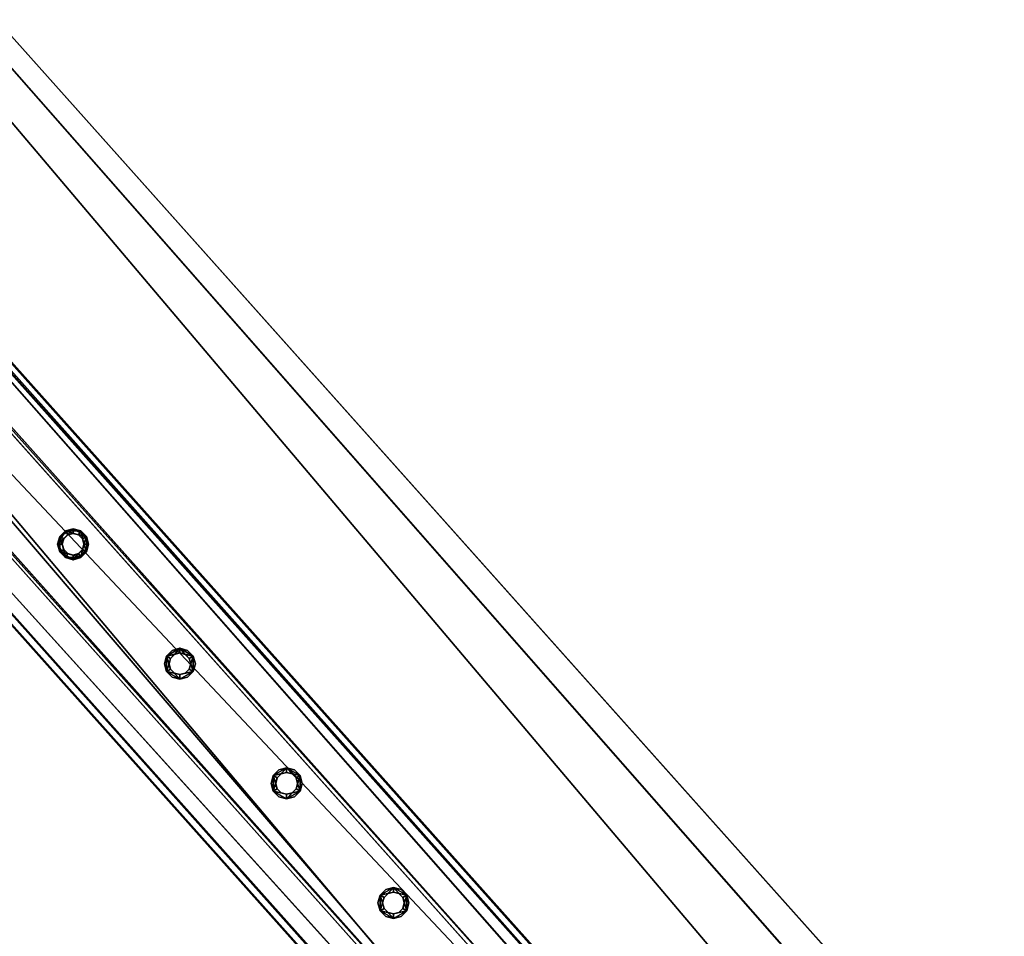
# Model space of a CAD drawing. Header units: millimetres. Extents: x 93711086 to 93775423, y 1247239064 to 1247319365.
# Tile 486 of 656: x 93721487 to 93722165, y 1247303395 to 1247304025. Entities that reach past the tile are written whole.
import ezdxf

# ---------------------------------------------------------------- set-up
doc = ezdxf.new("R2010")
doc.units = ezdxf.units.MM
doc.layers.add('BEAM', color=7, linetype='Continuous')
doc.layers.add('CONCRETE_ITEM', color=7, linetype='Continuous')

# ---------------------------------------------------------------- blocks, each defined once
blk = doc.blocks.new('15e559d2-59c4-40a1-8e6d-a9da91616b05')
at = {"color": 0, "transparency": 16777216}
mesh = blk.add_polyface(dxfattribs=at)
corners = [(93732402.79, 1247290959.39, 3988.8), (93732402.79, 1247290959.39, 4305.53), (93730959.56, 1247289572.89, 3633.7), (93730959.56, 1247289572.89, 3316.97), (93720519.88, 1247305091.11, 5616.56), (93732598.17, 1247291566.31, 4023.22), (93720298.97, 1247305338.46, 5063.47), (93732619.56, 1247291542.36, 4593.19), (93720317.37, 1247305317.87, 5553.56), (93732199.19, 1247291187.37, 4322.75), (93720106.24, 1247304728.57, 5525.84), (93719899.99, 1247304959.53, 5363), (93732205.93, 1247291179.82, 4502.46), (93719903.74, 1247304955.33, 5462.84), (93720167.22, 1247305212.77, 5169.74), (93732187.34, 1247291200.64, 4007.02), (93718371.43, 1247303668.57, 4381.66), (93732466.42, 1247291440.62, 4129.5), (93732486.67, 1247291465.98, 4033.21), (93720187.47, 1247305238.13, 5073.46), (93732260.76, 1247291223.51, 4572.35), (93720161.08, 1247304772.26, 5595.73), (93719958.57, 1247304999.02, 5532.73), (93718383.28, 1247303655.3, 4697.39)]
mesh.append_faces([[corners[k] for k in face] for face in [(0, 1, 2, 0), (2, 3, 0, 2), (4, 5, 6, 4), (4, 7, 5, 4), (6, 8, 4, 6), (9, 10, 11, 9), (10, 9, 12, 10), (13, 11, 10, 13), (3, 14, 15, 3), (3, 16, 14, 3), (17, 15, 14, 17), (15, 0, 3, 15), (18, 17, 19, 18), (14, 19, 17, 14), (5, 18, 6, 5), (19, 6, 18, 19), (20, 7, 4, 20), (4, 21, 20, 4), (12, 20, 21, 12), (21, 10, 12, 21), (22, 21, 4, 22), (4, 8, 22, 4), (10, 21, 13, 10), (22, 13, 21, 22), (2, 9, 23, 2), (9, 2, 1, 9), (11, 23, 9, 11), (23, 14, 16, 23), (13, 8, 11, 13), (8, 13, 22, 8), (23, 11, 14, 23), (14, 8, 6, 14), (8, 14, 11, 8), (6, 19, 14, 6), (20, 12, 9, 20), (20, 17, 7, 20), (17, 20, 9, 17), (5, 7, 17, 5), (15, 17, 9, 15), (18, 5, 17, 18), (3, 2, 16, 3), (23, 16, 2, 23), (0, 15, 1, 0), (9, 1, 15, 9)]], dxfattribs={"color": 0})
blk = doc.blocks.new('5bbbe152-908d-476c-86af-f8c3bda7d93c')
at = {"color": 0, "transparency": 16777216}
mesh = blk.add_polyface(dxfattribs=at)
corners = [(93732552.16, 1247291230.4, 5643.09), (93732470.37, 1247291493.61, 5652.86), (93732382.45, 1247291411.95, 5654.08), (93732639.45, 1247291312.74, 5641.9), (93732637.29, 1247291314.16, 5581.96), (93732468.04, 1247291495.23, 5592.92), (93732633.65, 1247291310.73, 5582.01), (93732464.37, 1247291491.82, 5592.97), (93732635.63, 1247291309.43, 5636.96), (93732466.52, 1247291490.34, 5647.91), (93732385.92, 1247291415.49, 5649.04), (93732553.64, 1247291235.26, 5583.09), (93732380.12, 1247291413.57, 5594.15), (93732383.78, 1247291416.97, 5594.1), (93732302.66, 1247291675.69, 5664.81), (93732214.1, 1247291594.73, 5666.08), (93732300.14, 1247291677.51, 5604.89), (93732296.45, 1247291674.13, 5604.95), (93732298.76, 1247291672.47, 5659.87), (93732217.58, 1247291598.26, 5661.04), (93732215.27, 1247291599.92, 5606.11), (93732211.58, 1247291596.54, 5606.16), (93731970.08, 1247292043.07, 5691.08), (93731880.9, 1247291962.79, 5692.4), (93731967.4, 1247292045.06, 5631.17), (93731963.68, 1247292041.72, 5631.23), (93731966.14, 1247292039.89, 5686.14), (93731884.39, 1247291966.3, 5687.35), (93731881.93, 1247291968.13, 5632.44), (93731878.21, 1247291964.79, 5632.49), (93720601.83, 1247304775.64, 6654.05), (93720512.37, 1247304695.67, 6655.39), (93720599.08, 1247304777.72, 6594.15), (93720595.35, 1247304774.38, 6594.2), (93720597.87, 1247304772.48, 6649.11), (93720515.87, 1247304699.17, 6650.34), (93720513.35, 1247304701.07, 6595.43), (93720509.62, 1247304697.74, 6595.49)]
mesh.append_faces([[corners[k] for k in face] for face in [(0, 1, 2, 0), (3, 5, 1, 3), (4, 7, 5, 4), (6, 9, 7, 6), (8, 10, 9, 8), (11, 12, 13, 11), (2, 14, 15, 2), (1, 16, 14, 1), (5, 17, 16, 5), (7, 18, 17, 7), (9, 19, 18, 9), (10, 20, 19, 10), (13, 21, 20, 13), (12, 15, 21, 12), (15, 22, 23, 15), (14, 24, 22, 14), (16, 25, 24, 16), (17, 26, 25, 17), (18, 27, 26, 18), (19, 28, 27, 19), (20, 29, 28, 20), (21, 23, 29, 21), (23, 30, 31, 23), (22, 32, 30, 22), (24, 33, 32, 24), (25, 34, 33, 25), (26, 35, 34, 26), (27, 36, 35, 27), (28, 37, 36, 28), (29, 31, 37, 29)]], dxfattribs={"vtx0": -1, "color": 0})
mesh.append_faces([[corners[k] for k in face] for face in [(30, 33, 34, 30), (35, 37, 31, 35)]], dxfattribs={"vtx0": -1, "vtx2": -1, "vtx3": -1, "color": 0})
mesh.append_faces([[corners[k] for k in face] for face in [(31, 30, 34, 31), (34, 35, 31, 34)]], dxfattribs={"vtx1": -1, "vtx2": -1, "vtx3": -1, "color": 0})
mesh.append_faces([[corners[k] for k in face] for face in [(3, 4, 5, 3), (4, 6, 7, 4), (6, 8, 9, 6), (2, 1, 14, 2), (1, 5, 16, 1), (5, 7, 17, 5), (7, 9, 18, 7), (9, 10, 19, 9), (10, 13, 20, 10), (13, 12, 21, 13), (12, 2, 15, 12), (15, 14, 22, 15), (14, 16, 24, 14), (16, 17, 25, 16), (17, 18, 26, 17), (18, 19, 27, 18), (19, 20, 28, 19), (20, 21, 29, 20), (21, 15, 23, 21), (23, 22, 30, 23), (22, 24, 32, 22), (24, 25, 33, 24), (25, 26, 34, 25), (26, 27, 35, 26), (27, 28, 36, 27), (28, 29, 37, 28), (29, 23, 31, 29), (30, 32, 33, 30), (35, 36, 37, 35)]], dxfattribs={"vtx2": -1, "vtx3": -1, "color": 0})
blk = doc.blocks.new('9c24c290-59b7-4981-9ce9-54eb26f2540e')
at = {"color": 0, "transparency": 16777216}
mesh = blk.add_polyface(dxfattribs=at)
corners = [(93721931.79, 1247303151.29, 5631.56), (93721976.55, 1247303191.26, 5631.56), (93720581.14, 1247304753.78, 5749.58), (93720536.39, 1247304713.81, 5749.58), (93721975.05, 1247303192.93, 5591.62), (93720579.64, 1247304755.46, 5709.64), (93721972.81, 1247303190.94, 5591.62), (93720577.4, 1247304753.46, 5709.64), (93721974.2, 1247303189.38, 5628.56), (93720578.79, 1247304751.91, 5746.58), (93721933.92, 1247303153.41, 5628.56), (93720538.51, 1247304715.94, 5746.58), (93721932.53, 1247303154.97, 5591.62), (93720537.13, 1247304717.49, 5709.64), (93721930.3, 1247303152.97, 5591.62), (93720534.89, 1247304715.49, 5709.64)]
mesh.append_faces([[corners[k] for k in face] for face in [(0, 2, 3, 0), (1, 5, 2, 1), (4, 7, 5, 4), (6, 9, 7, 6), (8, 11, 9, 8), (10, 13, 11, 10), (12, 15, 13, 12), (14, 3, 15, 14)]], dxfattribs={"vtx0": -1, "color": 0})
mesh.append_faces([[corners[k] for k in face] for face in [(2, 7, 9, 2), (11, 15, 3, 11), (0, 12, 10, 0), (8, 4, 1, 8)]], dxfattribs={"vtx0": -1, "vtx2": -1, "vtx3": -1, "color": 0})
mesh.append_faces([[corners[k] for k in face] for face in [(3, 2, 9, 3), (9, 11, 3, 9), (1, 0, 10, 1), (10, 8, 1, 10)]], dxfattribs={"vtx1": -1, "vtx2": -1, "vtx3": -1, "color": 0})
mesh.append_faces([[corners[k] for k in face] for face in [(0, 1, 2, 0), (1, 4, 5, 1), (4, 6, 7, 4), (6, 8, 9, 6), (8, 10, 11, 8), (10, 12, 13, 10), (12, 14, 15, 12), (14, 0, 3, 14), (2, 5, 7, 2), (11, 13, 15, 11), (0, 14, 12, 0), (8, 6, 4, 8)]], dxfattribs={"vtx2": -1, "vtx3": -1, "color": 0})
blk = doc.blocks.new('f956909a-e4e3-45da-8c7f-88034bae7f24')
at = {"color": 0, "transparency": 16777216}
mesh = blk.add_polyface(dxfattribs=at)
corners = [(93721744.49, 1247303410.54, 5650.19), (93721740.77, 1247303411.53, 5650.19), (93721740.77, 1247303411.53, 6550.19), (93721744.49, 1247303410.54, 6550.19), (93721738.04, 1247303414.26, 5650.19), (93721738.04, 1247303414.26, 6550.19), (93721737.04, 1247303417.99, 5650.19), (93721737.04, 1247303417.99, 6550.19), (93721738.04, 1247303421.71, 5650.19), (93721738.04, 1247303421.71, 6550.19), (93721740.77, 1247303424.44, 5650.19), (93721740.77, 1247303424.44, 6550.19), (93721744.49, 1247303425.44, 5650.19), (93721744.49, 1247303425.44, 6550.19), (93721748.22, 1247303424.44, 5650.19), (93721748.22, 1247303424.44, 6550.19), (93721750.94, 1247303421.71, 5650.19), (93721750.94, 1247303421.71, 6550.19), (93721751.94, 1247303417.99, 5650.19), (93721751.94, 1247303417.99, 6550.19), (93721750.94, 1247303414.26, 5650.19), (93721750.94, 1247303414.26, 6550.19), (93721748.22, 1247303411.53, 5650.19), (93721748.22, 1247303411.53, 6550.19), (93721744.49, 1247303407.34, 5650.19), (93721749.82, 1247303408.76, 5650.19), (93721749.82, 1247303408.76, 6550.19), (93721744.49, 1247303407.34, 6550.19), (93721753.72, 1247303412.66, 5650.19), (93721753.72, 1247303412.66, 6550.19), (93721755.14, 1247303417.99, 5650.19), (93721755.14, 1247303417.99, 6550.19), (93721753.72, 1247303423.31, 5650.19), (93721753.72, 1247303423.31, 6550.19), (93721749.82, 1247303427.21, 5650.19), (93721749.82, 1247303427.21, 6550.19), (93721744.49, 1247303428.64, 5650.19), (93721744.49, 1247303428.64, 6550.19), (93721739.17, 1247303427.21, 5650.19), (93721739.17, 1247303427.21, 6550.19), (93721735.27, 1247303423.31, 5650.19), (93721735.27, 1247303423.31, 6550.19), (93721733.84, 1247303417.99, 5650.19), (93721733.84, 1247303417.99, 6550.19), (93721735.27, 1247303412.66, 5650.19), (93721735.27, 1247303412.66, 6550.19), (93721739.17, 1247303408.76, 5650.19), (93721739.17, 1247303408.76, 6550.19)]
mesh.append_faces([[corners[k] for k in face] for face in [(0, 2, 3, 0), (1, 5, 2, 1), (4, 7, 5, 4), (6, 9, 7, 6), (8, 11, 9, 8), (10, 13, 11, 10), (12, 15, 13, 12), (14, 17, 15, 14), (16, 19, 17, 16), (18, 21, 19, 18), (20, 23, 21, 20), (22, 3, 23, 22), (24, 26, 27, 24), (25, 29, 26, 25), (28, 31, 29, 28), (30, 33, 31, 30), (32, 35, 33, 32), (34, 37, 35, 34), (36, 39, 37, 36), (38, 41, 39, 38), (40, 43, 41, 40), (42, 45, 43, 42), (44, 47, 45, 44), (46, 27, 47, 46)]], dxfattribs={"vtx0": -1, "color": 0})
mesh.append_faces([[corners[k] for k in face] for face in [(27, 29, 3, 27), (17, 29, 33, 17), (45, 27, 3, 45), (13, 33, 37, 13), (41, 45, 5, 41), (9, 37, 41, 9), (12, 40, 36, 12), (44, 40, 6, 44), (24, 44, 4, 24), (16, 36, 32, 16), (28, 24, 0, 28), (20, 32, 28, 20)]], dxfattribs={"vtx0": -1, "vtx1": -1, "vtx2": -1, "vtx3": -1, "color": 0})
mesh.append_faces([[corners[k] for k in face] for face in [(29, 21, 23, 29), (29, 23, 3, 29), (45, 3, 2, 45), (45, 2, 5, 45), (41, 5, 7, 41), (41, 7, 9, 41), (40, 10, 8, 40), (40, 8, 6, 40), (44, 6, 4, 44), (24, 4, 1, 24), (24, 1, 0, 24), (28, 0, 22, 28)]], dxfattribs={"vtx0": -1, "vtx2": -1, "vtx3": -1, "color": 0})
mesh.append_faces([[corners[k] for k in face] for face in [(19, 21, 29, 19), (17, 19, 29, 17), (15, 17, 33, 15), (13, 15, 33, 13), (11, 13, 37, 11), (9, 11, 37, 9), (12, 10, 40, 12), (14, 12, 36, 14), (16, 14, 36, 16), (18, 16, 32, 18), (20, 18, 32, 20), (22, 20, 28, 22)]], dxfattribs={"vtx1": -1, "vtx2": -1, "vtx3": -1, "color": 0})
mesh.append_faces([[corners[k] for k in face] for face in [(0, 1, 2, 0), (1, 4, 5, 1), (4, 6, 7, 4), (6, 8, 9, 6), (8, 10, 11, 8), (10, 12, 13, 10), (12, 14, 15, 12), (14, 16, 17, 14), (16, 18, 19, 16), (18, 20, 21, 18), (20, 22, 23, 20), (22, 0, 3, 22), (24, 25, 26, 24), (25, 28, 29, 25), (28, 30, 31, 28), (30, 32, 33, 30), (32, 34, 35, 32), (34, 36, 37, 34), (36, 38, 39, 36), (38, 40, 41, 38), (40, 42, 43, 40), (42, 44, 45, 42), (44, 46, 47, 44), (46, 24, 27, 46), (29, 31, 33, 29), (33, 35, 37, 33), (37, 39, 41, 37), (41, 43, 45, 41), (45, 47, 27, 45), (27, 26, 29, 27), (40, 38, 36, 40), (36, 34, 32, 36), (32, 30, 28, 32), (28, 25, 24, 28), (24, 46, 44, 24), (44, 42, 40, 44)]], dxfattribs={"vtx2": -1, "vtx3": -1, "color": 0})
blk = doc.blocks.new('4b046bdb-3d53-4ff7-9573-ff2d2081e21f')
at = {"color": 0, "transparency": 16777216}
mesh = blk.add_polyface(dxfattribs=at)
corners = [(93721671.05, 1247303492.77, 5656.4), (93721667.33, 1247303493.77, 5656.4), (93721667.33, 1247303493.77, 6556.4), (93721671.05, 1247303492.77, 6556.4), (93721664.6, 1247303496.5, 5656.4), (93721664.6, 1247303496.5, 6556.4), (93721663.6, 1247303500.22, 5656.4), (93721663.6, 1247303500.22, 6556.4), (93721664.6, 1247303503.95, 5656.4), (93721664.6, 1247303503.95, 6556.4), (93721667.33, 1247303506.68, 5656.4), (93721667.33, 1247303506.68, 6556.4), (93721671.05, 1247303507.67, 5656.4), (93721671.05, 1247303507.67, 6556.4), (93721674.78, 1247303506.68, 5656.4), (93721674.78, 1247303506.68, 6556.4), (93721677.5, 1247303503.95, 5656.4), (93721677.5, 1247303503.95, 6556.4), (93721678.5, 1247303500.22, 5656.4), (93721678.5, 1247303500.22, 6556.4), (93721677.5, 1247303496.5, 5656.4), (93721677.5, 1247303496.5, 6556.4), (93721674.78, 1247303493.77, 5656.4), (93721674.78, 1247303493.77, 6556.4), (93721671.05, 1247303489.57, 5656.4), (93721676.38, 1247303491, 5656.4), (93721676.38, 1247303491, 6556.4), (93721671.05, 1247303489.57, 6556.4), (93721680.27, 1247303494.9, 5656.4), (93721680.27, 1247303494.9, 6556.4), (93721681.7, 1247303500.22, 5656.4), (93721681.7, 1247303500.22, 6556.4), (93721680.27, 1247303505.55, 5656.4), (93721680.27, 1247303505.55, 6556.4), (93721676.38, 1247303509.45, 5656.4), (93721676.38, 1247303509.45, 6556.4), (93721671.05, 1247303510.87, 5656.4), (93721671.05, 1247303510.87, 6556.4), (93721665.73, 1247303509.45, 5656.4), (93721665.73, 1247303509.45, 6556.4), (93721661.83, 1247303505.55, 5656.4), (93721661.83, 1247303505.55, 6556.4), (93721660.4, 1247303500.22, 5656.4), (93721660.4, 1247303500.22, 6556.4), (93721661.83, 1247303494.9, 5656.4), (93721661.83, 1247303494.9, 6556.4), (93721665.73, 1247303491, 5656.4), (93721665.73, 1247303491, 6556.4)]
mesh.append_faces([[corners[k] for k in face] for face in [(0, 2, 3, 0), (1, 5, 2, 1), (4, 7, 5, 4), (6, 9, 7, 6), (8, 11, 9, 8), (10, 13, 11, 10), (12, 15, 13, 12), (14, 17, 15, 14), (16, 19, 17, 16), (18, 21, 19, 18), (20, 23, 21, 20), (22, 3, 23, 22), (24, 26, 27, 24), (25, 29, 26, 25), (28, 31, 29, 28), (30, 33, 31, 30), (32, 35, 33, 32), (34, 37, 35, 34), (36, 39, 37, 36), (38, 41, 39, 38), (40, 43, 41, 40), (42, 45, 43, 42), (44, 47, 45, 44), (46, 27, 47, 46)]], dxfattribs={"vtx0": -1, "color": 0})
mesh.append_faces([[corners[k] for k in face] for face in [(13, 33, 37, 13), (29, 33, 19, 29), (27, 29, 21, 27), (9, 37, 41, 9), (45, 27, 3, 45), (5, 41, 45, 5), (24, 44, 0, 24), (8, 44, 40, 8), (28, 24, 0, 28), (12, 40, 36, 12), (32, 28, 20, 32), (16, 36, 32, 16)]], dxfattribs={"vtx0": -1, "vtx1": -1, "vtx2": -1, "vtx3": -1, "color": 0})
mesh.append_faces([[corners[k] for k in face] for face in [(33, 15, 17, 33), (33, 17, 19, 33), (29, 19, 21, 29), (27, 21, 23, 27), (27, 23, 3, 27), (45, 3, 2, 45), (44, 4, 1, 44), (44, 1, 0, 44), (28, 0, 22, 28), (28, 22, 20, 28), (32, 20, 18, 32), (32, 18, 16, 32)]], dxfattribs={"vtx0": -1, "vtx2": -1, "vtx3": -1, "color": 0})
mesh.append_faces([[corners[k] for k in face] for face in [(13, 15, 33, 13), (11, 13, 37, 11), (9, 11, 37, 9), (7, 9, 41, 7), (5, 7, 41, 5), (2, 5, 45, 2), (6, 4, 44, 6), (8, 6, 44, 8), (10, 8, 40, 10), (12, 10, 40, 12), (14, 12, 36, 14), (16, 14, 36, 16)]], dxfattribs={"vtx1": -1, "vtx2": -1, "vtx3": -1, "color": 0})
mesh.append_faces([[corners[k] for k in face] for face in [(0, 1, 2, 0), (1, 4, 5, 1), (4, 6, 7, 4), (6, 8, 9, 6), (8, 10, 11, 8), (10, 12, 13, 10), (12, 14, 15, 12), (14, 16, 17, 14), (16, 18, 19, 16), (18, 20, 21, 18), (20, 22, 23, 20), (22, 0, 3, 22), (24, 25, 26, 24), (25, 28, 29, 25), (28, 30, 31, 28), (30, 32, 33, 30), (32, 34, 35, 32), (34, 36, 37, 34), (36, 38, 39, 36), (38, 40, 41, 38), (40, 42, 43, 40), (42, 44, 45, 42), (44, 46, 47, 44), (46, 24, 27, 46), (33, 35, 37, 33), (37, 39, 41, 37), (41, 43, 45, 41), (45, 47, 27, 45), (27, 26, 29, 27), (29, 31, 33, 29), (44, 42, 40, 44), (40, 38, 36, 40), (36, 34, 32, 36), (32, 30, 28, 32), (28, 25, 24, 28), (24, 46, 44, 24)]], dxfattribs={"vtx2": -1, "vtx3": -1, "color": 0})
blk = doc.blocks.new('583cc25e-e9d5-4ab5-8af6-f7412aa7bff7')
at = {"color": 0, "transparency": 16777216}
mesh = blk.add_polyface(dxfattribs=at)
corners = [(93721597.61, 1247303575.01, 5662.62), (93721593.88, 1247303576.01, 5662.62), (93721593.88, 1247303576.01, 6562.62), (93721597.61, 1247303575.01, 6562.62), (93721591.16, 1247303578.74, 5662.62), (93721591.16, 1247303578.74, 6562.62), (93721590.16, 1247303582.46, 5662.62), (93721590.16, 1247303582.46, 6562.62), (93721591.16, 1247303586.19, 5662.62), (93721591.16, 1247303586.19, 6562.62), (93721593.88, 1247303588.91, 5662.62), (93721593.88, 1247303588.91, 6562.62), (93721597.61, 1247303589.91, 5662.62), (93721597.61, 1247303589.91, 6562.62), (93721601.33, 1247303588.91, 5662.62), (93721601.33, 1247303588.91, 6562.62), (93721604.06, 1247303586.19, 5662.62), (93721604.06, 1247303586.19, 6562.62), (93721605.06, 1247303582.46, 5662.62), (93721605.06, 1247303582.46, 6562.62), (93721604.06, 1247303578.74, 5662.62), (93721604.06, 1247303578.74, 6562.62), (93721601.33, 1247303576.01, 5662.62), (93721601.33, 1247303576.01, 6562.62), (93721597.61, 1247303571.81, 5662.62), (93721602.93, 1247303573.24, 5662.62), (93721602.93, 1247303573.24, 6562.62), (93721597.61, 1247303571.81, 6562.62), (93721606.83, 1247303577.14, 5662.62), (93721606.83, 1247303577.14, 6562.62), (93721608.26, 1247303582.46, 5662.62), (93721608.26, 1247303582.46, 6562.62), (93721606.83, 1247303587.79, 5662.62), (93721606.83, 1247303587.79, 6562.62), (93721602.93, 1247303591.69, 5662.62), (93721602.93, 1247303591.69, 6562.62), (93721597.61, 1247303593.11, 5662.62), (93721597.61, 1247303593.11, 6562.62), (93721592.28, 1247303591.69, 5662.62), (93721592.28, 1247303591.69, 6562.62), (93721588.38, 1247303587.79, 5662.62), (93721588.38, 1247303587.79, 6562.62), (93721586.96, 1247303582.46, 5662.62), (93721586.96, 1247303582.46, 6562.62), (93721588.38, 1247303577.14, 5662.62), (93721588.38, 1247303577.14, 6562.62), (93721592.28, 1247303573.24, 5662.62), (93721592.28, 1247303573.24, 6562.62)]
mesh.append_faces([[corners[k] for k in face] for face in [(0, 2, 3, 0), (1, 5, 2, 1), (4, 7, 5, 4), (6, 9, 7, 6), (8, 11, 9, 8), (10, 13, 11, 10), (12, 15, 13, 12), (14, 17, 15, 14), (16, 19, 17, 16), (18, 21, 19, 18), (20, 23, 21, 20), (22, 3, 23, 22), (24, 26, 27, 24), (25, 29, 26, 25), (28, 31, 29, 28), (30, 33, 31, 30), (32, 35, 33, 32), (34, 37, 35, 34), (36, 39, 37, 36), (38, 41, 39, 38), (40, 43, 41, 40), (42, 45, 43, 42), (44, 47, 45, 44), (46, 27, 47, 46)]], dxfattribs={"vtx0": -1, "color": 0})
mesh.append_faces([[corners[k] for k in face] for face in [(27, 29, 3, 27), (17, 29, 33, 17), (45, 27, 3, 45), (13, 33, 37, 13), (41, 45, 5, 41), (9, 37, 41, 9), (12, 40, 36, 12), (44, 40, 6, 44), (24, 44, 4, 24), (16, 36, 32, 16), (28, 24, 0, 28), (20, 32, 28, 20)]], dxfattribs={"vtx0": -1, "vtx1": -1, "vtx2": -1, "vtx3": -1, "color": 0})
mesh.append_faces([[corners[k] for k in face] for face in [(29, 21, 23, 29), (29, 23, 3, 29), (45, 3, 2, 45), (45, 2, 5, 45), (41, 5, 7, 41), (41, 7, 9, 41), (40, 10, 8, 40), (40, 8, 6, 40), (44, 6, 4, 44), (24, 4, 1, 24), (24, 1, 0, 24), (28, 0, 22, 28)]], dxfattribs={"vtx0": -1, "vtx2": -1, "vtx3": -1, "color": 0})
mesh.append_faces([[corners[k] for k in face] for face in [(19, 21, 29, 19), (17, 19, 29, 17), (15, 17, 33, 15), (13, 15, 33, 13), (11, 13, 37, 11), (9, 11, 37, 9), (12, 10, 40, 12), (14, 12, 36, 14), (16, 14, 36, 16), (18, 16, 32, 18), (20, 18, 32, 20), (22, 20, 28, 22)]], dxfattribs={"vtx1": -1, "vtx2": -1, "vtx3": -1, "color": 0})
mesh.append_faces([[corners[k] for k in face] for face in [(0, 1, 2, 0), (1, 4, 5, 1), (4, 6, 7, 4), (6, 8, 9, 6), (8, 10, 11, 8), (10, 12, 13, 10), (12, 14, 15, 12), (14, 16, 17, 14), (16, 18, 19, 16), (18, 20, 21, 18), (20, 22, 23, 20), (22, 0, 3, 22), (24, 25, 26, 24), (25, 28, 29, 25), (28, 30, 31, 28), (30, 32, 33, 30), (32, 34, 35, 32), (34, 36, 37, 34), (36, 38, 39, 36), (38, 40, 41, 38), (40, 42, 43, 40), (42, 44, 45, 42), (44, 46, 47, 44), (46, 24, 27, 46), (29, 31, 33, 29), (33, 35, 37, 33), (37, 39, 41, 37), (41, 43, 45, 41), (45, 47, 27, 45), (27, 26, 29, 27), (40, 38, 36, 40), (36, 34, 32, 36), (32, 30, 28, 32), (28, 25, 24, 28), (24, 46, 44, 24), (44, 42, 40, 44)]], dxfattribs={"vtx2": -1, "vtx3": -1, "color": 0})
blk = doc.blocks.new('726cb4f1-0524-4116-88db-91a32105a282')
at = {"color": 0, "transparency": 16777216}
mesh = blk.add_polyface(dxfattribs=at)
corners = [(93721524.17, 1247303657.25, 5668.83), (93721520.44, 1247303658.25, 5668.83), (93721520.44, 1247303658.25, 6568.83), (93721524.17, 1247303657.25, 6568.83), (93721517.71, 1247303660.98, 5668.83), (93721517.71, 1247303660.98, 6568.83), (93721516.72, 1247303664.7, 5668.83), (93721516.72, 1247303664.7, 6568.83), (93721517.71, 1247303668.43, 5668.83), (93721517.71, 1247303668.43, 6568.83), (93721520.44, 1247303671.15, 5668.83), (93721520.44, 1247303671.15, 6568.83), (93721524.17, 1247303672.15, 5668.83), (93721524.17, 1247303672.15, 6568.83), (93721527.89, 1247303671.15, 5668.83), (93721527.89, 1247303671.15, 6568.83), (93721530.62, 1247303668.43, 5668.83), (93721530.62, 1247303668.43, 6568.83), (93721531.62, 1247303664.7, 5668.83), (93721531.62, 1247303664.7, 6568.83), (93721530.62, 1247303660.98, 5668.83), (93721530.62, 1247303660.98, 6568.83), (93721527.89, 1247303658.25, 5668.83), (93721527.89, 1247303658.25, 6568.83), (93721524.17, 1247303654.05, 5668.83), (93721529.49, 1247303655.48, 5668.83), (93721529.49, 1247303655.48, 6568.83), (93721524.17, 1247303654.05, 6568.83), (93721533.39, 1247303659.38, 5668.83), (93721533.39, 1247303659.38, 6568.83), (93721534.82, 1247303664.7, 5668.83), (93721534.82, 1247303664.7, 6568.83), (93721533.39, 1247303670.03, 5668.83), (93721533.39, 1247303670.03, 6568.83), (93721529.49, 1247303673.92, 5668.83), (93721529.49, 1247303673.92, 6568.83), (93721524.17, 1247303675.35, 5668.83), (93721524.17, 1247303675.35, 6568.83), (93721518.84, 1247303673.92, 5668.83), (93721518.84, 1247303673.92, 6568.83), (93721514.94, 1247303670.03, 5668.83), (93721514.94, 1247303670.03, 6568.83), (93721513.52, 1247303664.7, 5668.83), (93721513.52, 1247303664.7, 6568.83), (93721514.94, 1247303659.38, 5668.83), (93721514.94, 1247303659.38, 6568.83), (93721518.84, 1247303655.48, 5668.83), (93721518.84, 1247303655.48, 6568.83)]
mesh.append_faces([[corners[k] for k in face] for face in [(0, 2, 3, 0), (1, 5, 2, 1), (4, 7, 5, 4), (6, 9, 7, 6), (8, 11, 9, 8), (10, 13, 11, 10), (12, 15, 13, 12), (14, 17, 15, 14), (16, 19, 17, 16), (18, 21, 19, 18), (20, 23, 21, 20), (22, 3, 23, 22), (24, 26, 27, 24), (25, 29, 26, 25), (28, 31, 29, 28), (30, 33, 31, 30), (32, 35, 33, 32), (34, 37, 35, 34), (36, 39, 37, 36), (38, 41, 39, 38), (40, 43, 41, 40), (42, 45, 43, 42), (44, 47, 45, 44), (46, 27, 47, 46)]], dxfattribs={"vtx0": -1, "color": 0})
mesh.append_faces([[corners[k] for k in face] for face in [(13, 33, 37, 13), (29, 33, 19, 29), (27, 29, 21, 27), (9, 37, 41, 9), (45, 27, 3, 45), (5, 41, 45, 5), (30, 25, 18, 30), (34, 30, 18, 34), (1, 25, 46, 1), (38, 34, 14, 38), (6, 46, 42, 6), (42, 38, 10, 42)]], dxfattribs={"vtx0": -1, "vtx1": -1, "vtx2": -1, "vtx3": -1, "color": 0})
mesh.append_faces([[corners[k] for k in face] for face in [(33, 15, 17, 33), (33, 17, 19, 33), (29, 19, 21, 29), (27, 21, 23, 27), (27, 23, 3, 27), (45, 3, 2, 45), (25, 20, 18, 25), (34, 18, 16, 34), (34, 16, 14, 34), (38, 14, 12, 38), (38, 12, 10, 38)]], dxfattribs={"vtx0": -1, "vtx2": -1, "vtx3": -1, "color": 0})
mesh.append_faces([[corners[k] for k in face] for face in [(13, 15, 33, 13), (11, 13, 37, 11), (9, 11, 37, 9), (7, 9, 41, 7), (5, 7, 41, 5), (2, 5, 45, 2), (22, 20, 25, 22), (0, 22, 25, 0), (1, 0, 25, 1), (4, 1, 46, 4), (6, 4, 46, 6), (8, 6, 42, 8), (10, 8, 42, 10)]], dxfattribs={"vtx1": -1, "vtx2": -1, "vtx3": -1, "color": 0})
mesh.append_faces([[corners[k] for k in face] for face in [(0, 1, 2, 0), (1, 4, 5, 1), (4, 6, 7, 4), (6, 8, 9, 6), (8, 10, 11, 8), (10, 12, 13, 10), (12, 14, 15, 12), (14, 16, 17, 14), (16, 18, 19, 16), (18, 20, 21, 18), (20, 22, 23, 20), (22, 0, 3, 22), (24, 25, 26, 24), (25, 28, 29, 25), (28, 30, 31, 28), (30, 32, 33, 30), (32, 34, 35, 32), (34, 36, 37, 34), (36, 38, 39, 36), (38, 40, 41, 38), (40, 42, 43, 40), (42, 44, 45, 42), (44, 46, 47, 44), (46, 24, 27, 46), (33, 35, 37, 33), (37, 39, 41, 37), (41, 43, 45, 41), (45, 47, 27, 45), (27, 26, 29, 27), (29, 31, 33, 29), (25, 24, 46, 25), (46, 44, 42, 46), (42, 40, 38, 42), (38, 36, 34, 38), (34, 32, 30, 34), (30, 28, 25, 30)]], dxfattribs={"vtx2": -1, "vtx3": -1, "color": 0})

msp = doc.modelspace()

# ---------------------------------------------------------------- block references
at = {"layer": 'BEAM', "color": 156, "true_color": 0x1e4383, "transparency": 33554687}
msp.add_blockref('5bbbe152-908d-476c-86af-f8c3bda7d93c', (0, 0), dxfattribs=at)
at = {"layer": 'BEAM', "color": 77, "true_color": 0x5b9723, "transparency": 33554687}
for name in ['9c24c290-59b7-4981-9ce9-54eb26f2540e', '726cb4f1-0524-4116-88db-91a32105a282', '583cc25e-e9d5-4ab5-8af6-f7412aa7bff7', '4b046bdb-3d53-4ff7-9573-ff2d2081e21f', 'f956909a-e4e3-45da-8c7f-88034bae7f24']:
    msp.add_blockref(name, (0, 0), dxfattribs=at)
at = {"layer": 'CONCRETE_ITEM', "color": 222, "true_color": 0xc0298d, "transparency": 33554687}
msp.add_blockref('15e559d2-59c4-40a1-8e6d-a9da91616b05', (0, 0), dxfattribs=at)

doc.saveas('drawing.dxf')
